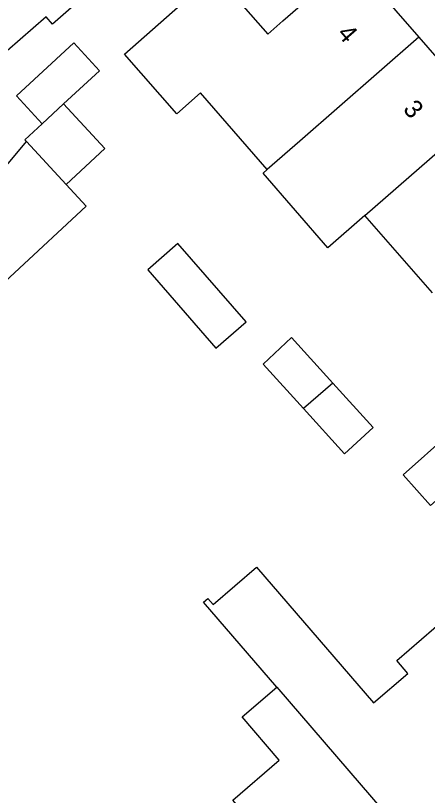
# Model space of a CAD drawing. Extents: x 161772 to 163123, y 383092 to 383917.
# Drawn here: x 162534.31 to 162556.74, y 383449.72 to 383492.19 of the extents above; entities that cross this region are included whole.
import ezdxf

# ---------------------------------------------------------------- set-up
doc = ezdxf.new("R2010")
doc.units = 0
doc.layers.add('IMGEO_Pand', color=7, linetype='Continuous')
doc.layers.add('IMGEO_Pand_nummerreeks', color=7, linetype='Continuous')

msp = doc.modelspace()

# ---------------------------------------------------------------- linework, layer by layer
at = {"layer": 'IMGEO_Pand'}
for points in [[(162531.189, 383497.65), (162531.273, 383497.552), (162533.63, 383494.824), (162534.952, 383495.966), (162537.63, 383492.868), (162536.318, 383491.734), (162535.976, 383492.13), (162533.117, 383489.659), (162533.659, 383489.054), (162530.414, 383486.25), (162529.818, 383486.94), (162527.559, 383484.988), (162522.849, 383490.438)], [(162552.635, 383495.185), (162556.274, 383491.015)], [(162548.017, 383483.811), (162544.378, 383487.982), (162543.099, 383486.851), (162540.237, 383490.087), (162544.823, 383494.142), (162544.983, 383493.952), (162545.352, 383494.272), (162548.047, 383491.182), (162548.868, 383491.899), (162551.85, 383494.5)], [(162556.274, 383491.015), (162549.793, 383485.36), (162548.017, 383483.811)], [(162556.274, 383491.015), (162559.813, 383486.959)], [(162535.757, 383486.306), (162534.362, 383487.817), (162537.485, 383490.701), (162538.88, 383489.19), (162536.926, 383487.385)], [(162535.757, 383486.306), (162536.926, 383487.385)], [(162536.926, 383487.385), (162539.175, 383484.95), (162537.058, 383482.996)], [(162553.332, 383481.304), (162559.813, 383486.959)], [(162534.899, 383485.334), (162534.809, 383485.431), (162535.757, 383486.306)], [(162537.058, 383482.996), (162538.157, 383481.806), (162533.455, 383477.464), (162530.767, 383480.375), (162534.899, 383485.334)], [(162534.899, 383485.334), (162537.058, 383482.996)], [(162553.332, 383481.304), (162551.318, 383479.547), (162547.788, 383483.612), (162548.017, 383483.811)], [(162557.013, 383477.085), (162553.332, 383481.304)], [(162545.224, 383474.086), (162546.86, 383475.514), (162543.141, 383479.776), (162541.505, 383478.348), (162545.224, 383474.086)], [(162549.992, 383470.785), (162547.796, 383473.202), (162549.329, 383474.667), (162551.59, 383472.178)], [(162549.992, 383470.785), (162552.223, 383468.329), (162553.792, 383469.753), (162551.59, 383472.178)], [(162551.59, 383472.178), (162549.992, 383470.785)], [(162559.37, 383467.683), (162556.912, 383465.503), (162555.419, 383467.187), (162557.901, 383469.388)], [(162548.534, 383455.615), (162544.544, 383460.243), (162544.778, 383460.445), (162545.067, 383460.11), (162547.432, 383462.148), (162553.805, 383454.755), (162555.672, 383456.365), (162555.069, 383457.065), (162556.413, 383458.223), (162558.434, 383459.964), (162558.587, 383459.802)], [(162553.213, 383441.271), (162549.948, 383445.058), (162547.33, 383448.096), (162546.149, 383449.467), (162548.671, 383451.64), (162546.648, 383453.991), (162548.534, 383455.615)], [(162548.534, 383455.615), (162557.623, 383445.072)]]:
    msp.add_lwpolyline(points, dxfattribs=at)

# ---------------------------------------------------------------- texts
at = {"layer": 'IMGEO_Pand_nummerreeks'}
for s, p in [('4', (162551.777, 383491.179)), ('3', (162555.367, 383487.065))]:
    msp.add_text(s, height=1, rotation=311.1038, dxfattribs=at).set_placement(p)

doc.saveas('drawing.dxf')
